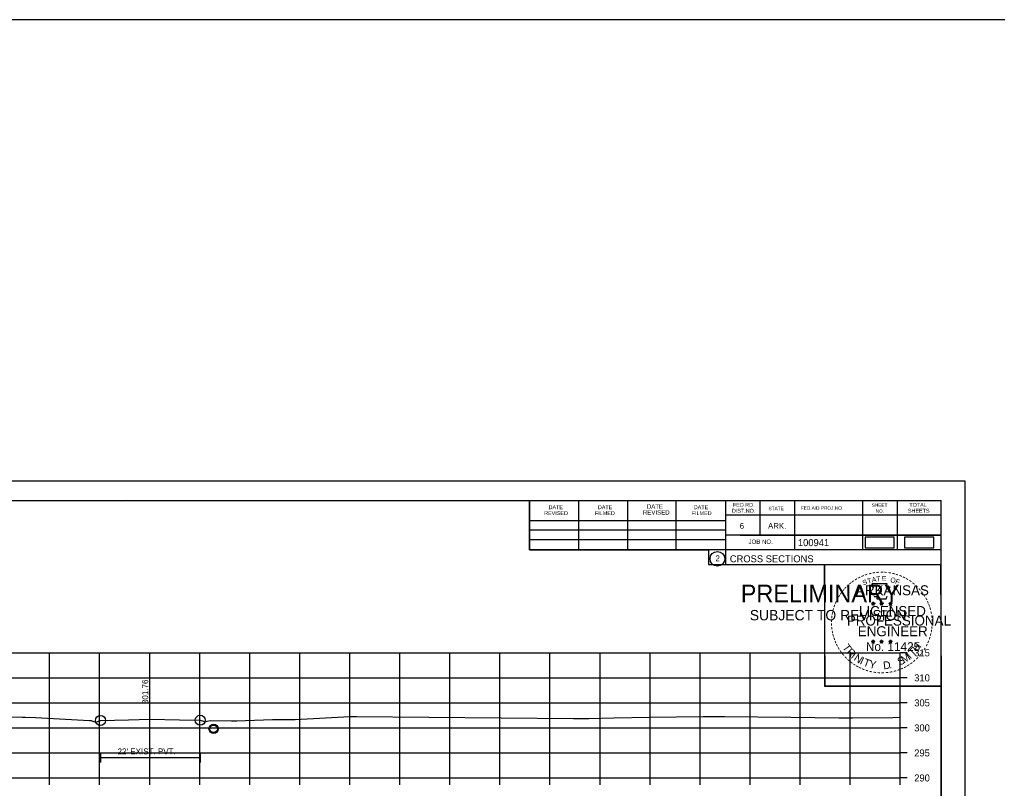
# Model space of a CAD drawing. Extents: x 1370538 to 1372872, y 376220 to 381127.
# Drawn here: x 1371349.3 to 1371544.7, y 378414.4 to 378568.1 of the extents above; entities that cross this region are included whole.
import ezdxf

# ---------------------------------------------------------------- set-up
doc = ezdxf.new("R2010")
doc.units = 0
for name, color, linetype in [('Default', 7, 'Continuous'), ('R_Border', 7, 'Continuous'), ('R_Border Notes', 7, 'Continuous'), ('R_Border PE', 7, 'Continuous'), ('R_Border Prem', 7, 'Continuous'), ('R_Dimension', 7, 'Continuous'), ('R_Grid', 7, 'Continuous'), ('R_No Plot', 7, 'Continuous'), ('R_Water', 7, 'Continuous'), ('R_Xsect Elev', 7, 'Continuous'), ('T_Indications', 7, 'Continuous'), ('T_Notes', 7, 'Continuous')]:
    doc.layers.add(name, color=color, linetype=linetype)

msp = doc.modelspace()

# ---------------------------------------------------------------- linework, layer by layer
at = {"layer": 'Default'}
for points in [[(1371518.28, 378462.48), (1371524.11, 378462.48), (1371524.11, 378464.67), (1371518.28, 378464.67)], [(1371526.15, 378462.48), (1371531.98, 378462.48), (1371531.98, 378464.67), (1371526.15, 378464.67)]]:
    msp.add_lwpolyline(points, close=True, dxfattribs=at)
at = {"layer": 'R_Border'}
for p, q in [((1371365.46, 378421.63), (1371365.46, 378419.63)), ((1371365.46, 378420.63), (1371385.39, 378420.63)), ((1371385.39, 378421.63), (1371385.39, 378419.63))]:
    msp.add_line(p, q, dxfattribs=at)
at = {"layer": 'R_Border Notes'}
for p, q in [((1371217.29, 378471.99), (1371533.47, 378471.99)), ((1371369.81, 378471.73), (1371369.81, 378471.73)), ((1371369.81, 378471.73), (1371369.81, 378471.73)), ((1371451.21, 378462.11), (1371451.21, 378471.99)), ((1371461.07, 378462.11), (1371461.07, 378471.79)), ((1371470.83, 378462.11), (1371470.83, 378471.79)), ((1371480.51, 378462.11), (1371480.51, 378471.79)), ((1371490.37, 378471.99), (1371490.37, 378459.19)), ((1371497.21, 378471.99), (1371497.21, 378465.05)), ((1371504.15, 378471.99), (1371504.15, 378462.11)), ((1371517.73, 378471.99), (1371517.73, 378462.11)), ((1371524.67, 378471.99), (1371524.67, 378462.11)), ((1371533.47, 378266.53), (1371533.47, 378471.99)), ((1371533.47, 378469.05), (1371490.37, 378469.05)), ((1371533.47, 378469.07), (1371533.47, 378469.07)), ((1371451.21, 378467.97), (1371490.37, 378467.97)), ((1371451.21, 378466.11), (1371490.37, 378466.11)), ((1371533.47, 378465.05), (1371490.37, 378465.05)), ((1371493.33, 378465.05), (1371533.47, 378465.05)), ((1371451.21, 378462.11), (1371451.21, 378464.17)), ((1371451.21, 378464.17), (1371490.37, 378464.17)), ((1371533.47, 378462.11), (1371451.21, 378462.11)), ((1371490.37, 378459.19), (1371533.47, 378459.19))]:
    msp.add_line(p, q, dxfattribs=at)
msp.add_circle((1371488.75, 378460.32), 1.47, dxfattribs=at)
at = {"layer": 'R_Border Prem'}
for p, q in [((1371525.29, 378416.53), (1371525.29, 378441.53)), ((1371526.69, 378441.53), (1371525.29, 378441.53)), ((1371526.69, 378436.53), (1371525.29, 378436.53)), ((1371526.69, 378431.53), (1371525.29, 378431.53)), ((1371526.69, 378426.53), (1371525.29, 378426.53)), ((1371526.69, 378421.53), (1371525.29, 378421.53)), ((1371225.29, 378416.53), (1371525.29, 378416.53)), ((1371355.29, 378415.13), (1371355.29, 378416.53)), ((1371365.29, 378415.13), (1371365.29, 378416.53)), ((1371375.29, 378415.13), (1371375.29, 378416.53)), ((1371385.29, 378415.13), (1371385.29, 378416.53)), ((1371395.29, 378415.13), (1371395.29, 378416.53)), ((1371405.29, 378415.13), (1371405.29, 378416.53)), ((1371415.29, 378415.13), (1371415.29, 378416.53)), ((1371425.29, 378415.13), (1371425.29, 378416.53)), ((1371435.29, 378415.13), (1371435.29, 378416.53)), ((1371445.29, 378415.13), (1371445.29, 378416.53)), ((1371455.29, 378415.13), (1371455.29, 378416.53)), ((1371465.29, 378415.13), (1371465.29, 378416.53)), ((1371475.29, 378415.13), (1371475.29, 378416.53)), ((1371485.29, 378415.13), (1371485.29, 378416.53)), ((1371495.29, 378415.13), (1371495.29, 378416.53)), ((1371505.29, 378415.13), (1371505.29, 378416.53)), ((1371515.29, 378415.13), (1371515.29, 378416.53)), ((1371525.29, 378415.13), (1371525.29, 378416.53)), ((1371526.69, 378416.53), (1371525.29, 378416.53))]:
    msp.add_line(p, q, dxfattribs=at)
at = {"layer": 'R_Dimension'}
msp.add_lwpolyline([(1371346.34, 378428.73), (1371349.81, 378428.68), (1371350.37, 378428.67), (1371352.49, 378428.58), (1371363.27, 378428.04), (1371363.45, 378428.03), (1371363.59, 378428.03), (1371364.08, 378427.83), (1371364.51, 378427.68), (1371365.09, 378427.87), (1371365.46, 378428.02), (1371371.07, 378428.17), (1371375.31, 378428.29), (1371381.23, 378428.16), (1371385.39, 378428.07), (1371386.02, 378427.87), (1371386.42, 378427.73), (1371386.81, 378427.86), (1371387.38, 378428.04), (1371391.63, 378427.95), (1371392.71, 378427.92), (1371394.43, 378428), (1371399.86, 378428.2), (1371403.79, 378428.21), (1371403.84, 378428.21), (1371404.34, 378428.23), (1371415.27, 378428.82), (1371416.62, 378428.81), (1371460.01, 378428.41), (1371463.07, 378428.41), (1371468.08, 378428.54), (1371475.2, 378428.66), (1371485.88, 378428.84), (1371490.2, 378428.8), (1371503.45, 378428.66), (1371513.02, 378428.57), (1371515.77, 378428.56), (1371523.8, 378428.63), (1371525.29, 378428.66)], dxfattribs=at)
at = {"layer": 'R_Grid'}
for p, q in [((1371225.29, 378441.53), (1371525.29, 378441.53)), ((1371355.29, 378416.53), (1371355.29, 378441.53)), ((1371365.29, 378416.53), (1371365.29, 378441.53)), ((1371375.29, 378416.53), (1371375.29, 378441.53)), ((1371385.29, 378416.53), (1371385.29, 378441.53)), ((1371395.29, 378416.53), (1371395.29, 378441.53)), ((1371405.29, 378416.53), (1371405.29, 378441.53)), ((1371415.29, 378416.53), (1371415.29, 378441.53)), ((1371425.29, 378416.53), (1371425.29, 378441.53)), ((1371435.29, 378416.53), (1371435.29, 378441.53)), ((1371445.29, 378416.53), (1371445.29, 378441.53)), ((1371455.29, 378416.53), (1371455.29, 378441.53)), ((1371465.29, 378416.53), (1371465.29, 378441.53)), ((1371475.29, 378416.53), (1371475.29, 378441.53)), ((1371485.29, 378416.53), (1371485.29, 378441.53)), ((1371495.29, 378416.53), (1371495.29, 378441.53)), ((1371505.29, 378416.53), (1371505.29, 378441.53)), ((1371515.29, 378416.53), (1371515.29, 378441.53)), ((1371525.29, 378416.53), (1371525.29, 378441.53)), ((1371225.29, 378436.53), (1371525.29, 378436.53)), ((1371225.29, 378431.53), (1371525.29, 378431.53)), ((1371225.29, 378426.53), (1371525.29, 378426.53)), ((1371225.29, 378421.53), (1371525.29, 378421.53)), ((1371225.29, 378416.53), (1371525.29, 378416.53))]:
    msp.add_line(p, q, dxfattribs=at)
at = {"layer": 'R_No Plot'}
for p, q in [((1370538.2, 378568.06), (1372871.58, 378568.06)), ((1371204.89, 378475.88), (1371538.22, 378475.88)), ((1371509.5, 378436.73), (1371509.5, 378436.73))]:
    msp.add_line(p, q, dxfattribs=at)
for points in [[(1371204.88, 378475.88), (1371538.22, 378475.88), (1371538.22, 378262.54), (1371204.88, 378262.54)], [(1371451.21, 378471.99), (1371451.21, 378462.11), (1371486.94, 378462.11), (1371486.94, 378459.19), (1371510.14, 378459.19), (1371510.14, 378434.85), (1371533.47, 378434.85), (1371533.47, 378266.53), (1371217.29, 378266.53), (1371217.29, 378471.99)], [(1371510.14, 378459.19), (1371533.35, 378459.19), (1371533.47, 378434.85), (1371510.26, 378434.85)]]:
    msp.add_lwpolyline(points, close=True, dxfattribs=at)
for centre, radius in [((1371365.46, 378428.02), 1), ((1371385.39, 378428.07), 1), ((1371388.06, 378426.34), 0.917)]:
    msp.add_circle(centre, radius, dxfattribs=at)
at = {"layer": 'R_Water'}
msp.add_circle((1371388.06, 378426.34), 0.75, dxfattribs=at)
at = {"layer": 'R_Xsect Elev'}
msp.add_line((1371375.29, 378428.29), (1371375.29, 378438.29), dxfattribs=at)
at = {"layer": 'T_Indications'}
for p, q in [((1371519.55, 378451.44), (1371519.9, 378451.33)), ((1371519.55, 378451.44), (1371519.8, 378451.4)), ((1371519.55, 378451.44), (1371519.79, 378451.32)), ((1371519.68, 378451.03), (1371519.9, 378451.33)), ((1371519.68, 378451.03), (1371519.81, 378451.28)), ((1371519.68, 378451.03), (1371519.9, 378451.25)), ((1371519.9, 378451.7), (1371519.86, 378451.44)), ((1371519.9, 378451.33), (1371519.9, 378451.7)), ((1371519.9, 378451.7), (1371519.95, 378451.45)), ((1371520.25, 378451.44), (1371519.9, 378451.33)), ((1371520.11, 378451.03), (1371519.9, 378451.33)), ((1371520.11, 378451.03), (1371519.9, 378451.25)), ((1371520.25, 378451.44), (1371519.96, 378451.39)), ((1371520.11, 378451.03), (1371519.98, 378451.33)), ((1371520.25, 378451.44), (1371520.04, 378451.34)), ((1371521.22, 378451.44), (1371521.57, 378451.33)), ((1371521.22, 378451.44), (1371521.47, 378451.4)), ((1371521.22, 378451.44), (1371521.46, 378451.32)), ((1371521.35, 378451.03), (1371521.57, 378451.33)), ((1371521.35, 378451.03), (1371521.48, 378451.28)), ((1371521.35, 378451.03), (1371521.57, 378451.25)), ((1371521.57, 378451.7), (1371521.53, 378451.44)), ((1371521.57, 378451.33), (1371521.57, 378451.7)), ((1371521.57, 378451.7), (1371521.62, 378451.45)), ((1371521.92, 378451.44), (1371521.57, 378451.33)), ((1371521.78, 378451.03), (1371521.57, 378451.33)), ((1371521.78, 378451.03), (1371521.57, 378451.25)), ((1371521.92, 378451.44), (1371521.63, 378451.39)), ((1371521.78, 378451.03), (1371521.65, 378451.33)), ((1371521.92, 378451.44), (1371521.71, 378451.34)), ((1371522.99, 378451.43), (1371523.33, 378451.32)), ((1371522.99, 378451.43), (1371523.24, 378451.39)), ((1371522.99, 378451.43), (1371523.22, 378451.31)), ((1371523.12, 378451.02), (1371523.33, 378451.32)), ((1371523.12, 378451.02), (1371523.24, 378451.27)), ((1371523.12, 378451.02), (1371523.33, 378451.24)), ((1371523.33, 378451.68), (1371523.29, 378451.43)), ((1371523.33, 378451.32), (1371523.33, 378451.68)), ((1371523.33, 378451.68), (1371523.38, 378451.43)), ((1371523.68, 378451.43), (1371523.33, 378451.32)), ((1371523.55, 378451.02), (1371523.33, 378451.32)), ((1371523.55, 378451.02), (1371523.33, 378451.24)), ((1371523.68, 378451.43), (1371523.4, 378451.38)), ((1371523.55, 378451.02), (1371523.41, 378451.31)), ((1371523.68, 378451.43), (1371523.48, 378451.33)), ((1371519.55, 378443.87), (1371519.9, 378443.76)), ((1371519.55, 378443.87), (1371519.8, 378443.82)), ((1371519.55, 378443.87), (1371519.78, 378443.75)), ((1371519.68, 378443.46), (1371519.9, 378443.76)), ((1371519.68, 378443.46), (1371519.81, 378443.71)), ((1371519.68, 378443.46), (1371519.89, 378443.68)), ((1371519.9, 378444.12), (1371519.86, 378443.87)), ((1371520.11, 378443.46), (1371519.89, 378443.68)), ((1371519.9, 378443.76), (1371519.9, 378444.12)), ((1371519.9, 378444.12), (1371519.95, 378443.87)), ((1371520.24, 378443.87), (1371519.9, 378443.76)), ((1371520.11, 378443.46), (1371519.9, 378443.76)), ((1371520.24, 378443.87), (1371519.96, 378443.82)), ((1371520.11, 378443.46), (1371519.97, 378443.75)), ((1371520.24, 378443.87), (1371520.04, 378443.77)), ((1371521.22, 378443.87), (1371521.57, 378443.76)), ((1371521.22, 378443.87), (1371521.47, 378443.82)), ((1371521.22, 378443.87), (1371521.45, 378443.75)), ((1371521.35, 378443.46), (1371521.57, 378443.76)), ((1371521.35, 378443.46), (1371521.48, 378443.71)), ((1371521.35, 378443.46), (1371521.56, 378443.68)), ((1371521.57, 378444.12), (1371521.52, 378443.87)), ((1371521.78, 378443.46), (1371521.56, 378443.68)), ((1371521.57, 378443.76), (1371521.57, 378444.12)), ((1371521.57, 378444.12), (1371521.61, 378443.87)), ((1371521.91, 378443.87), (1371521.57, 378443.76)), ((1371521.78, 378443.46), (1371521.57, 378443.76)), ((1371521.91, 378443.87), (1371521.63, 378443.82)), ((1371521.78, 378443.46), (1371521.64, 378443.75)), ((1371521.91, 378443.87), (1371521.71, 378443.77)), ((1371522.98, 378443.86), (1371523.33, 378443.75)), ((1371522.98, 378443.86), (1371523.24, 378443.81)), ((1371522.98, 378443.86), (1371523.22, 378443.74)), ((1371523.12, 378443.45), (1371523.33, 378443.75)), ((1371523.12, 378443.45), (1371523.24, 378443.7)), ((1371523.12, 378443.45), (1371523.33, 378443.67)), ((1371523.33, 378444.11), (1371523.29, 378443.86)), ((1371523.33, 378443.75), (1371523.33, 378444.11)), ((1371523.33, 378444.11), (1371523.38, 378443.86)), ((1371523.68, 378443.86), (1371523.33, 378443.75)), ((1371523.55, 378443.45), (1371523.33, 378443.75)), ((1371523.55, 378443.45), (1371523.33, 378443.67)), ((1371523.68, 378443.86), (1371523.39, 378443.81)), ((1371523.55, 378443.45), (1371523.41, 378443.74)), ((1371523.68, 378443.86), (1371523.48, 378443.76))]:
    msp.add_line(p, q, dxfattribs=at)
for points in [[(1371519.59, 378455.32), (1371519.86, 378454.49)], [(1371523.1, 378454.4), (1371523.25, 378454.68), (1371522.56, 378454.66), (1371522.71, 378455.32), (1371519.59, 378455.32)], [(1371519.9, 378451.7), (1371520.11, 378451.03), (1371519.55, 378451.44), (1371520.25, 378451.44), (1371519.68, 378451.03), (1371519.9, 378451.7)], [(1371520.08, 378452.9), (1371520.08, 378452.81), (1371520.65, 378452.79), (1371520.59, 378452.32), (1371522.46, 378452.32), (1371522.66, 378452.85)], [(1371521.57, 378451.7), (1371521.78, 378451.03), (1371521.22, 378451.44), (1371521.92, 378451.44), (1371521.35, 378451.03), (1371521.57, 378451.7)], [(1371523.33, 378451.68), (1371523.55, 378451.02), (1371522.99, 378451.43), (1371523.68, 378451.43), (1371523.12, 378451.02), (1371523.33, 378451.68)], [(1371519.9, 378444.12), (1371520.11, 378443.46), (1371519.55, 378443.87), (1371520.24, 378443.87), (1371519.68, 378443.46), (1371519.9, 378444.12)], [(1371521.57, 378444.12), (1371521.78, 378443.46), (1371521.22, 378443.87), (1371521.91, 378443.87), (1371521.35, 378443.46), (1371521.57, 378444.12)], [(1371523.33, 378444.11), (1371523.55, 378443.45), (1371522.98, 378443.86), (1371523.68, 378443.86), (1371523.12, 378443.45), (1371523.33, 378444.11)]]:
    msp.add_lwpolyline(points, dxfattribs=at)
for centre, radius in [((1371519.9, 378451.33), 0.172), ((1371519.9, 378451.33), 0.145), ((1371519.9, 378451.33), 0.116), ((1371519.9, 378451.33), 0.0991), ((1371519.9, 378451.33), 0.0747), ((1371519.9, 378451.33), 0.0495), ((1371519.9, 378451.33), 0.0296), ((1371521.57, 378451.33), 0.172), ((1371521.57, 378451.33), 0.145), ((1371521.57, 378451.33), 0.116), ((1371521.57, 378451.33), 0.0991), ((1371521.57, 378451.33), 0.0747), ((1371521.57, 378451.33), 0.0495), ((1371521.57, 378451.33), 0.0296), ((1371523.33, 378451.32), 0.172), ((1371523.33, 378451.32), 0.145), ((1371523.33, 378451.32), 0.116), ((1371523.33, 378451.32), 0.0991), ((1371523.33, 378451.32), 0.0747), ((1371523.33, 378451.32), 0.0495), ((1371523.33, 378451.32), 0.0296), ((1371519.9, 378443.76), 0.172), ((1371519.9, 378443.76), 0.145), ((1371519.9, 378443.76), 0.116), ((1371519.9, 378443.76), 0.0991), ((1371519.9, 378443.76), 0.0747), ((1371519.9, 378443.76), 0.0495), ((1371519.9, 378443.76), 0.0296), ((1371521.56, 378443.76), 0.172), ((1371521.56, 378443.76), 0.145), ((1371521.56, 378443.76), 0.116), ((1371521.56, 378443.76), 0.0991), ((1371521.56, 378443.76), 0.0747), ((1371521.56, 378443.76), 0.0495), ((1371521.56, 378443.76), 0.0296), ((1371523.33, 378443.75), 0.172), ((1371523.33, 378443.75), 0.145), ((1371523.33, 378443.75), 0.116), ((1371523.33, 378443.75), 0.0991), ((1371523.33, 378443.75), 0.0747), ((1371523.33, 378443.75), 0.0495), ((1371523.33, 378443.75), 0.0296)]:
    msp.add_circle(centre, radius, dxfattribs=at)

# ---------------------------------------------------------------- texts
at = {"layer": 'R_Border Notes'}
for s, height, p in [('DATE', 0.782, (1371455.01, 378470.23)), ('DATE', 0.782, (1371464.87, 378470.23)), ('DATE', 0.879, (1371474.65, 378470.33)), ('DATE', 0.782, (1371484.03, 378470.23)), ('FED.RD.', 0.782, (1371491.85, 378470.71)), ('STATE', 0.684, (1371498.97, 378470.03)), ('FED.AID PROJ.NO.', 0.684, (1371505.43, 378470.13)), ('SHEET', 0.684, (1371519.59, 378470.71)), ('TOTAL', 0.782, (1371527.11, 378470.71)), ('REVISED', 0.782, (1371454.13, 378469.05)), ('FILMED', 0.782, (1371464.29, 378469.05)), ('REVISED', 0.879, (1371473.87, 378469.15)), ('FILMED', 0.782, (1371483.63, 378469.05)), ('DIST.NO.', 0.782, (1371491.65, 378469.53)), ('NO.', 0.684, (1371520.37, 378469.53)), ('SHEETS', 0.782, (1371526.83, 378469.53)), ('6', 1.17, (1371493.21, 378466.31)), ('ARK.', 1.172, (1371498.87, 378466.31)), ('JOB NO.', 0.879, (1371494.97, 378463.29)), ('100941', 1.4, (1371504.84, 378462.85)), ('2', 1.17, (1371488.37, 378459.84)), ('CROSS SECTIONS', 1.4, (1371491.23, 378459.62))]:
    msp.add_text(s, height=height, rotation=360, dxfattribs=at).set_placement(p)
at = {"layer": 'R_Border PE'}
for s, p in [('315', (1371528.09, 378440.83)), ('310', (1371528.09, 378435.83)), ('305', (1371528.09, 378430.83)), ('300', (1371528.09, 378425.83)), ('295', (1371528.09, 378420.83)), ('290', (1371528.09, 378415.83))]:
    msp.add_text(s, height=1.4, dxfattribs=at).set_placement(p)
at = {"layer": 'R_Water'}
msp.add_text("22' EXIST. PVT.", height=1.2, dxfattribs=at).set_placement((1371368.87, 378421.23))
at = {"layer": 'R_Xsect Elev'}
msp.add_text('301.76', height=1.2, rotation=90, dxfattribs=at).set_placement((1371374.99, 378431.29))
at = {"layer": 'T_Indications'}
for s, height, rotation, p in [('-', 1.6, 24.3072, (1371517.71, 378456.18)), ('-', 1.6, 19.1761, (1371518.34, 378456.45)), ('-', 1.6, 13.6301, (1371519.09, 378456.69)), ('-', 1.6, 10.2193, (1371519.77, 378456.85)), ('-', 1.6, 5.8968, (1371520.5, 378456.96)), ('-', 1.6, 0.1862, (1371521.27, 378457.03)), ('-', 1.6, 357.743, (1371521.99, 378457.02)), ('-', 1.6, 352.1617, (1371522.74, 378456.96)), ('-', 1.6, 347.2049, (1371523.46, 378456.85)), ('-', 1.6, 342.3362, (1371524.09, 378456.69)), ('-', 1.6, 337.8551, (1371524.83, 378456.47)), ('-', 1.6, 42.9622, (1371514.99, 378454.3)), ('-', 1.6, 38.9507, (1371515.42, 378454.72)), ('-', 1.6, 36.2317, (1371515.9, 378455.1)), ('-', 1.6, 34.0636, (1371516.48, 378455.49)), ('ARKANSAS', 2, 360, (1371516.45, 378453.03)), ('-', 1.6, 28.7918, (1371517.07, 378455.86)), ('S', 1, 21.594, (1371517.95, 378455)), ('T', 1, 16.4036, (1371518.86, 378455.33)), ('A', 1, 11.2132, (1371519.69, 378455.58)), ('T', 1, 6.0228, (1371520.54, 378455.75)), ('E', 1, 0.8323, (1371521.64, 378455.86)), ('O', 1, 350.4515, (1371523.25, 378455.65)), ('F', 1, 340.0707, (1371524.2, 378455.42)), ('-', 1.6, 334.1211, (1371525.46, 378456.2)), ('-', 1.6, 329.6409, (1371526.04, 378455.92)), ('-', 1.6, 325.8627, (1371526.68, 378455.56)), ('-', 1.6, 320.5297, (1371527.29, 378455.13)), ('-', 1.6, 315.5786, (1371527.89, 378454.64)), ('-', 1.6, 58.0706, (1371513.4, 378452.24)), ('-', 1.6, 54.2325, (1371513.73, 378452.77)), ('-', 1.6, 50.6142, (1371514.14, 378453.34)), ('-', 1.6, 48.423, (1371514.54, 378453.82)), ('-', 1.6, 309.8797, (1371528.46, 378454.09)), ('-', 1.6, 306.6522, (1371528.98, 378453.49)), ('-', 1.4, 303.6753, (1371529.47, 378452.92)), ('-', 1.6, 72.3945, (1371512.61, 378450.39)), ('-', 1.6, 67.7743, (1371512.83, 378451.02)), ('-', 1.6, 62.8713, (1371513.09, 378451.63)), ('DWB', 0.01, 360, (1371519.89, 378451.33)), ('DWB', 0.01, 360, (1371521.56, 378451.33)), ('DWB', 0.01, 360, (1371523.32, 378451.32)), ('-', 1.6, 299.6684, (1371529.79, 378452.32)), ('-', 1.6, 294.6628, (1371530.11, 378451.7)), ('-', 1.6, 290.5728, (1371530.37, 378451.13)), ('-', 1.6, 81.2013, (1371512.28, 378448.96)), ('-', 1.6, 75.461, (1371512.41, 378449.67)), ('LICENSED', 2, 360, (1371517.04, 378448.88)), ('-', 1.6, 285.1233, (1371530.6, 378450.55)), ('-', 1.6, 280.5493, (1371530.8, 378449.8)), ('-', 1.6, 94.1959, (1371512.21, 378446.84)), ('-', 1.6, 89.0622, (1371512.18, 378447.57)), ('-', 1.6, 85.1863, (1371512.2, 378448.27)), ('PROFESSIONAL', 2, 360, (1371514.62, 378446.98)), ('-', 1.6, 276.5962, (1371530.96, 378449.04)), ('-', 1.6, 274.3301, (1371531.02, 378448.31)), ('-', 1.6, 269.9407, (1371531.06, 378447.68)), ('-', 1.6, 98.9479, (1371512.29, 378446.18)), ('-', 1.6, 101.7149, (1371512.42, 378445.44)), ('-', 1.6, 105.4578, (1371512.58, 378444.85)), ('ENGINEER', 2, 360, (1371516.81, 378444.85)), ('-', 1.6, 255.7626, (1371530.86, 378445.68)), ('-', 1.6, 260.9953, (1371530.97, 378446.36)), ('-', 1.6, 263.5172, (1371531.04, 378447.02)), ('-', 1.6, 109.0874, (1371512.8, 378444.22)), ('-', 1.6, 114.0643, (1371513.05, 378443.62)), ('-', 1.6, 115.7289, (1371513.36, 378443)), ('T', 1.54, 306.0406, (1371513.66, 378442.6)), ('No. 11425', 1.757, 360, (1371518.43, 378441.9)), ('DWB', 0.01, 360, (1371519.88, 378443.75)), ('DWB', 0.01, 360, (1371521.55, 378443.75)), ('DWB', 0.01, 360, (1371523.32, 378443.74)), ('H', 1.54, 54.6088, (1371528.78, 378441.63)), ('-', 1.6, 244.6197, (1371530.19, 378443.66)), ('-', 1.6, 247.8887, (1371530.45, 378444.29)), ('-', 1.6, 252.8681, (1371530.68, 378444.96)), ('-', 1.6, 120.4471, (1371513.71, 378442.42)), ('-', 1.6, 125.8934, (1371514.12, 378441.86)), ('-', 1.6, 130.7181, (1371514.58, 378441.31)), ('R', 1.54, 314.005, (1371514.42, 378441.55)), ('I', 1.54, 321.9694, (1371515.32, 378440.62)), ('N', 1.54, 326.5002, (1371515.89, 378440.15)), ('M', 1.54, 32.6563, (1371526.04, 378439.36)), ('I', 1.54, 42.1136, (1371527.32, 378440.21)), ('T', 1.54, 46.6444, (1371527.89, 378440.69)), ('-', 1.6, 231.2538, (1371528.97, 378441.69)), ('-', 1.6, 233.8452, (1371529.4, 378442.26)), ('-', 1.6, 239.0712, (1371529.8, 378442.91)), ('-', 1.6, 134.2238, (1371515.1, 378440.76)), ('-', 1.6, 138.9338, (1371515.62, 378440.3)), ('-', 1.6, 144.6463, (1371516.18, 378439.89)), ('-', 1.6, 148.0898, (1371516.74, 378439.52)), ('I', 1.54, 335.3603, (1371517.09, 378439.36)), ('T', 1.54, 339.8912, (1371517.76, 378439.03)), ('Y', 1.54, 347.8556, (1371518.97, 378438.59)), ('D', 1.54, 6.3969, (1371521.96, 378438.23)), ('S', 1.54, 26.9312, (1371525.2, 378438.96)), ('-', 1.6, 215.7363, (1371527.42, 378440.15)), ('-', 1.6, 221.0851, (1371527.96, 378440.62)), ('-', 1.6, 225.7653, (1371528.49, 378441.13)), ('-', 1.6, 151.5704, (1371517.32, 378439.19)), ('-', 1.6, 154.6002, (1371517.84, 378438.95)), ('-', 1.6, 158.5612, (1371518.46, 378438.69)), ('-', 1.6, 162.7983, (1371519.15, 378438.48)), ('-', 1.6, 167.5555, (1371519.87, 378438.32)), ('-', 1.6, 173.1155, (1371520.64, 378438.21)), ('-', 1.6, 176.5183, (1371521.39, 378438.15)), ('-', 1.6, 181.5918, (1371522.13, 378438.17)), ('-', 1.6, 185.8167, (1371522.94, 378438.25)), ('-', 1.6, 191.2858, (1371523.67, 378438.38)), ('.', 1.54, 13.7642, (1371523.15, 378438.36)), ('-', 1.6, 195.4743, (1371524.4, 378438.58)), ('-', 1.6, 200.7184, (1371525.08, 378438.82)), ('-', 1.6, 204.2516, (1371525.7, 378439.09)), ('-', 1.6, 207.3568, (1371526.32, 378439.41)), ('-', 1.6, 212.2491, (1371526.88, 378439.76))]:
    msp.add_text(s, height=height, rotation=rotation, dxfattribs=at).set_placement(p)
at = {"layer": 'T_Notes'}
for s, height, p in [('PRELIMINARY', 3.5, (1371493.42, 378451.65)), ('DWB', 0.01, (1371494.16, 378453.5)), ('SUBJECT TO REVISION', 2.0751, (1371495.23, 378448.02))]:
    msp.add_text(s, height=height, rotation=360, dxfattribs=at).set_placement(p)

doc.saveas('drawing.dxf')
